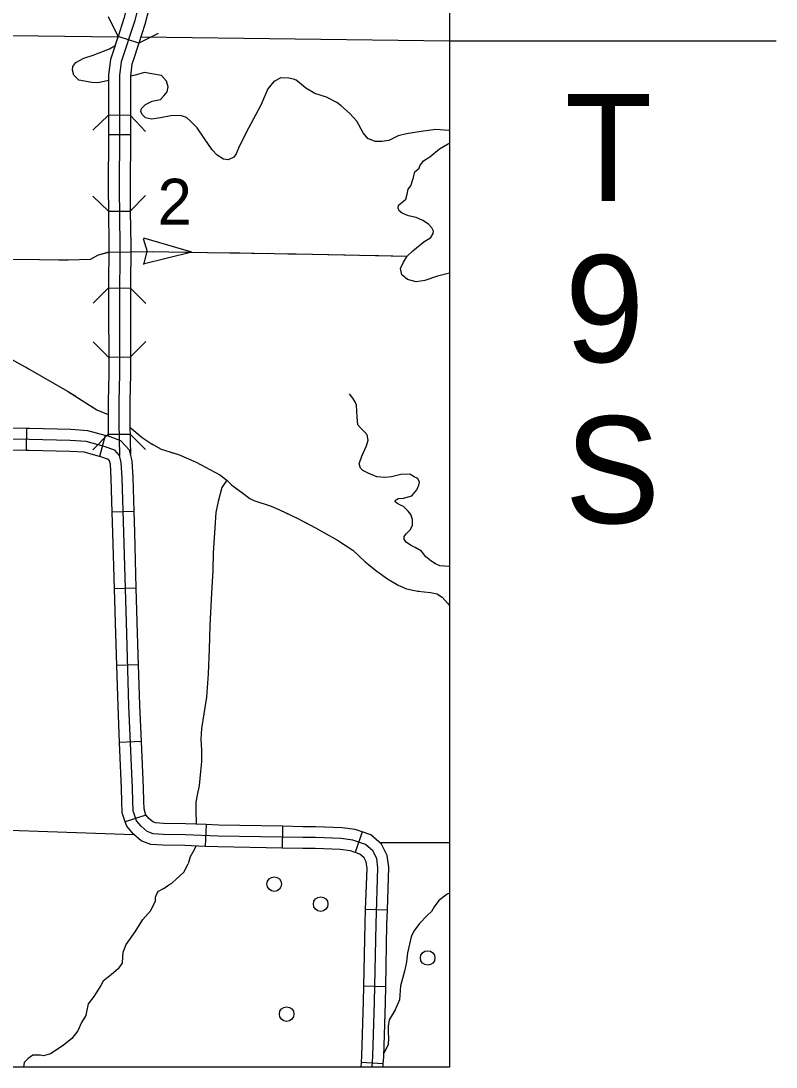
# Model space of a CAD drawing. Extents: x 1369979 to 1371646, y 379997 to 381064.
# Drawn here: x 1371105.8 to 1371166.7, y 380146.4 to 380230.7 of the extents above; entities that cross this region are included whole.
import ezdxf

# ---------------------------------------------------------------- set-up
doc = ezdxf.new("R2010")
doc.units = 0
for name, color, linetype in [('Default', 7, 'Continuous'), ('R_Border Notes', 7, 'Continuous'), ('R_No Plot', 7, 'Continuous')]:
    doc.layers.add(name, color=color, linetype=linetype)

msp = doc.modelspace()

# ---------------------------------------------------------------- linework, layer by layer
at = {"layer": 'R_Border Notes'}
for p, q in [((1371140.383, 380229.099), (1371166.702, 380229.099)), ((1371112.906, 380221.554), (1371114.664, 380221.544)), ((1371112.901, 380215.351), (1371114.659, 380215.372)), ((1371115.708, 380213.151), (1371116.006, 380212.124)), ((1371119.613, 380212.054), (1371115.753, 380213.181)), ((1371119.613, 380212.054), (1371115.707, 380211.099)), ((1371115.751, 380211.07), (1371116.007, 380212.11)), ((1371112.913, 380209.18), (1371114.671, 380209.169)), ((1371112.916, 380203.61), (1371114.674, 380203.619)), ((1371106.284, 380197.84), (1371106.263, 380196.082)), ((1371112.639, 380197.297), (1371112.184, 380195.599)), ((1371112.884, 380197.392), (1371114.642, 380197.401)), ((1371114.964, 380191.166), (1371113.207, 380191.114)), ((1371115.144, 380184.98), (1371113.387, 380184.93)), ((1371115.328, 380178.797), (1371113.571, 380178.743)), ((1371115.555, 380172.625), (1371113.799, 380172.549)), ((1371115.922, 380166.704), (1371114.249, 380166.165)), ((1371120.769, 380165.93), (1371120.7, 380164.174)), ((1371126.937, 380165.792), (1371126.903, 380164.035)), ((1371133.349, 380165.348), (1371132.793, 380163.681)), ((1371135.383, 380159.038), (1371133.626, 380159.099)), ((1371135.24, 380152.865), (1371133.482, 380152.901)), ((1371135.051, 380146.648), (1371133.296, 380146.749))]:
    msp.add_line(p, q, dxfattribs=at)
for points in [[(1371116.923, 380239.718), (1371116.682, 380237.812), (1371115.904, 380234.241), (1371114.992, 380230.643), (1371113.919, 380227.394), (1371113.785, 380226.293), (1371113.785, 380221.595), (1371113.758, 380217.219)], [(1371114.902, 380233.864), (1371114.148, 380230.889), (1371113.673, 380229.452)], [(1371116.606, 380233.432), (1371115.836, 380230.397), (1371115.339, 380228.891), (1371113.673, 380229.452)], [(1370958.152, 380231.337), (1370972.134, 380231.247), (1370973.397, 380231.239), (1371035.114, 380230.7), (1371036.414, 380230.688), (1371097.105, 380229.657), (1371098.733, 380229.604), (1371113.663, 380229.423)], [(1371113.673, 380229.452), (1371112.892, 380231.027)], [(1371113.674, 380229.453), (1371113.189, 380227.987)], [(1371115.339, 380228.891), (1371114.858, 380227.436)], [(1371116.914, 380229.672), (1371115.339, 380228.891)], [(1371115.507, 380229.4), (1371140.383, 380229.099)], [(1371112.906, 380225.881), (1371112.062, 380225.715), (1371111.559, 380225.744), (1371110.525, 380225.907), (1371110.096, 380226.336), (1371110.007, 380226.721), (1371110.022, 380227.031), (1371110.259, 380227.342), (1371110.909, 380227.697), (1371111.678, 380227.934), (1371112.978, 380228.437)], [(1371112.978, 380228.437), (1371113.433, 380228.726)], [(1371113.189, 380227.987), (1371113.057, 380227.587), (1371112.906, 380226.347), (1371112.906, 380223.111)], [(1371114.858, 380227.436), (1371114.781, 380227.201), (1371114.664, 380226.24), (1371114.664, 380223.134)], [(1371116.426, 380224.221), (1371117.088, 380224.368), (1371117.354, 380224.664), (1371117.635, 380224.99), (1371117.708, 380225.389), (1371117.575, 380225.848), (1371117.176, 380226.292), (1371116.245, 380226.454), (1371115.816, 380226.543), (1371115.048, 380226.336), (1371114.664, 380226.234)], [(1371127.429, 380226.07), (1371126.796, 380226.099), (1371126.22, 380225.818), (1371125.732, 380225.226), (1371125.185, 380223.91), (1371124.18, 380222.06), (1371123.441, 380220.566), (1371123.189, 380219.974), (1371122.997, 380219.708), (1371122.554, 380219.501), (1371122.184, 380219.545), (1371121.667, 380219.871), (1371121.253, 380220.315), (1371120.617, 380221.247), (1371120.041, 380222.075), (1371119.524, 380222.623), (1371119.198, 380222.904), (1371118.696, 380223.066), (1371117.927, 380223.052), (1371117.085, 380222.889), (1371116.375, 380222.785), (1371115.873, 380222.874)], [(1371136.236, 380221.445), (1371135.499, 380221.069), (1371134.938, 380220.966), (1371134.391, 380220.98), (1371133.8, 380221.217), (1371133.43, 380221.676), (1371132.913, 380222.623), (1371132.351, 380223.244), (1371131.656, 380223.851), (1371131.301, 380224.132), (1371130.459, 380224.546), (1371129.542, 380224.857), (1371128.818, 380225.271), (1371128.449, 380225.567), (1371128.02, 380225.907), (1371127.813, 380226.011), (1371127.429, 380226.07)], [(1371115.873, 380222.874), (1371115.61, 380223.155), (1371115.506, 380223.407), (1371115.565, 380223.643), (1371115.89, 380223.954), (1371116.363, 380224.206), (1371116.426, 380224.221)], [(1371111.63, 380221.902), (1371112.906, 380223.111)], [(1371114.663, 380223.064), (1371112.906, 380223.111), (1371112.906, 380221.598), (1371112.906, 380221.554)], [(1371114.664, 380223.134), (1371114.663, 380223.064)], [(1371114.663, 380223.064), (1371115.872, 380221.788)], [(1371114.663, 380223.064), (1371114.664, 380221.592), (1371114.664, 380221.544)], [(1371112.906, 380221.554), (1371112.879, 380217.216), (1371112.901, 380215.351)], [(1371114.664, 380221.544), (1371114.637, 380217.221), (1371114.659, 380215.372)], [(1371140.383, 380221.858), (1371140.33, 380221.874), (1371139.281, 380221.933), (1371138.098, 380221.77), (1371136.916, 380221.608), (1371136.236, 380221.445)], [(1371138.793, 380219.736), (1371139.591, 380220.38), (1371140.227, 380220.764), (1371140.383, 380220.846)], [(1371138.305, 380212.89), (1371138.867, 380213.241), (1371139.059, 380213.552), (1371139.088, 380213.744), (1371138.97, 380214.01), (1371138.689, 380214.321), (1371138.231, 380214.617), (1371137.699, 380214.854), (1371137.078, 380214.987), (1371136.576, 380215.209), (1371136.339, 380215.401), (1371136.236, 380215.608), (1371136.265, 380215.845), (1371136.664, 380216.17), (1371136.871, 380216.333), (1371136.96, 380216.733), (1371137.063, 380217.147), (1371137.256, 380217.413), (1371137.477, 380218.064), (1371137.596, 380218.538), (1371137.95, 380218.819), (1371137.995, 380219.026), (1371138.275, 380219.411), (1371138.793, 380219.736)], [(1371113.758, 380217.219), (1371113.812, 380212.627), (1371113.785, 380207.902), (1371113.798, 380202.237), (1371113.745, 380200.035), (1371113.745, 380198.317)], [(1371112.9, 380215.351), (1371111.642, 380216.579)], [(1371115.886, 380216.63), (1371114.658, 380215.372)], [(1371114.659, 380215.372), (1371114.691, 380212.63), (1371114.671, 380209.169)], [(1371096.708, 380214.755), (1371097.132, 380213.782), (1371097.472, 380213.087), (1371097.708, 380212.14), (1371098.004, 380211.814), (1371099.172, 380211.666), (1371105.055, 380211.489), (1371109.652, 380211.444), (1371111.455, 380211.503), (1371112.105, 380211.844), (1371112.859, 380212.051), (1371116.422, 380212.125), (1371119.097, 380212.066)], [(1371112.901, 380215.351), (1371112.933, 380212.625), (1371112.913, 380209.18)], [(1371139.426, 380210.127), (1371138.408, 380209.769), (1371137.699, 380209.68), (1371136.989, 380209.857), (1371136.546, 380210.242), (1371136.428, 380210.745), (1371136.664, 380211.248), (1371136.975, 380211.736), (1371137.433, 380212.165), (1371138.305, 380212.89)], [(1371108.899, 380211.452), (1371109.652, 380211.444), (1371111.455, 380211.503), (1371112.105, 380211.844), (1371112.93, 380212.07)], [(1371114.974, 380212.095), (1371116.422, 380212.125), (1371119.097, 380212.066), (1371119.614, 380212.057)], [(1371119.097, 380212.066), (1371128.034, 380211.922), (1371136.975, 380211.736)], [(1371121.16, 380212.033), (1371123.48, 380211.995)], [(1371123.48, 380211.995), (1371125.8, 380211.958)], [(1371102.713, 380211.559), (1371105.055, 380211.489), (1371107.353, 380211.467)], [(1371127.347, 380211.933), (1371128.034, 380211.922), (1371131.987, 380211.84)], [(1371133.533, 380211.808), (1371136.975, 380211.736)], [(1371140.383, 380210.364), (1371139.426, 380210.127)], [(1371111.663, 380207.944), (1371112.913, 380209.18)], [(1371112.913, 380209.18), (1371112.906, 380207.903), (1371112.918, 380202.985)], [(1371114.671, 380209.169), (1371114.664, 380207.901), (1371114.676, 380202.989)], [(1371114.671, 380209.169), (1371115.907, 380207.919)], [(1371102.01, 380205.417), (1371102.704, 380204.855), (1371103.777, 380204.13), (1371106.378, 380202.724), (1371109.601, 380200.86), (1371111.966, 380199.366), (1371112.866, 380198.967)], [(1371112.916, 380203.61), (1371111.667, 380204.847)], [(1371115.91, 380204.869), (1371114.674, 380203.619)], [(1371106.258, 380202.789), (1371106.378, 380202.724), (1371109.601, 380200.86), (1371110.261, 380200.443)], [(1371112.918, 380202.985), (1371112.92, 380202.247), (1371112.866, 380200.046), (1371112.866, 380198.308), (1371112.887, 380197.224)], [(1371114.676, 380202.989), (1371114.677, 380202.227), (1371114.624, 380200.025), (1371114.624, 380198.326), (1371114.654, 380196.818)], [(1371133.697, 380196.445), (1371133.819, 380196.897), (1371133.759, 380197.34), (1371133.523, 380197.592), (1371133.198, 380197.903), (1371133.006, 380198.139), (1371132.946, 380198.775), (1371132.902, 380199.722), (1371132.813, 380199.944), (1371132.606, 380200.299), (1371132.335, 380200.642)], [(1371111.569, 380199.616), (1371111.966, 380199.366), (1371112.866, 380198.967)], [(1371106.284, 380197.84), (1371100.097, 380197.913)], [(1371112.639, 380197.297), (1371111.235, 380197.674), (1371109.856, 380197.758), (1371106.532, 380197.837), (1371106.284, 380197.84)], [(1371113.745, 380198.317), (1371113.797, 380195.683)], [(1371114.631, 380197.955), (1371115.618, 380197.132), (1371116.343, 380196.629), (1371116.476, 380196.554)], [(1371114.631, 380197.955), (1371115.618, 380197.132), (1371116.343, 380196.629), (1371117.141, 380196.185), (1371118.545, 380195.756), (1371119.979, 380195.149), (1371121.058, 380194.557), (1371121.886, 380194.114), (1371122.447, 380193.685), (1371122.846, 380193.285), (1371123.615, 380192.708), (1371124.28, 380192.205), (1371124.616, 380192.038)], [(1371106.516, 380196.958), (1371099.919, 380197.036), (1371094.198, 380197.114), (1371087.203, 380197.271), (1371082.922, 380197.245)], [(1371134.335, 380151.641), (1371134.465, 380157.94), (1371134.621, 380162.443), (1371134.517, 380163.19), (1371134.205, 380163.815), (1371133.607, 380164.336), (1371132.593, 380164.674), (1371131.657, 380164.804), (1371129.577, 380164.882), (1371128.562, 380164.882), (1371121.749, 380165.012), (1371119.076, 380165.117), (1371117.308, 380165.143), (1371116.502, 380165.195), (1371116.008, 380165.377), (1371115.539, 380165.793), (1371115.149, 380166.236), (1371114.889, 380167.043), (1371114.863, 380167.824), (1371114.837, 380168.865), (1371114.551, 380175.51), (1371114.369, 380181.341), (1371114.135, 380189.472), (1371114.005, 380193.871), (1371113.927, 380195.11), (1371113.797, 380195.683), (1371113.407, 380196.099), (1371112.549, 380196.412), (1371111.093, 380196.802), (1371109.819, 380196.88), (1371106.516, 380196.958)], [(1371111.648, 380196.143), (1371112.884, 380197.392)], [(1371114.964, 380191.166), (1371114.883, 380193.912), (1371114.8, 380195.236), (1371114.602, 380196.11), (1371113.905, 380196.853), (1371112.814, 380197.25), (1371112.639, 380197.297)], [(1371114.642, 380197.401), (1371115.891, 380196.164)], [(1371114.654, 380196.818), (1371114.674, 380195.79)], [(1371106.263, 380196.082), (1371100.076, 380196.155)], [(1371112.184, 380195.599), (1371110.951, 380195.93), (1371109.781, 380196.002), (1371106.5, 380196.079), (1371106.263, 380196.082)], [(1371137.344, 380192.433), (1371137.747, 380192.909), (1371137.91, 380193.279), (1371137.954, 380193.531), (1371137.836, 380193.812), (1371137.526, 380193.96), (1371137.186, 380194.182), (1371136.461, 380194.137), (1371135.708, 380193.945), (1371135.19, 380193.901), (1371134.525, 380193.945), (1371133.816, 380194.256), (1371133.402, 380194.478), (1371133.21, 380194.655), (1371133.106, 380194.995), (1371133.328, 380195.632), (1371133.697, 380196.445)], [(1371113.207, 380191.114), (1371113.127, 380193.83), (1371113.054, 380194.984), (1371112.993, 380195.256), (1371112.909, 380195.345), (1371112.284, 380195.573), (1371112.184, 380195.599)], [(1371117.893, 380195.955), (1371118.545, 380195.756), (1371119.979, 380195.149), (1371121.058, 380194.557), (1371121.886, 380194.114), (1371122.07, 380193.973)], [(1371122.447, 380193.685), (1371122.033, 380193.105), (1371121.752, 380191.965), (1371121.56, 380191.077), (1371121.471, 380189.849), (1371121.338, 380187.821), (1371121.324, 380186.415), (1371121.205, 380184.575), (1371121.072, 380181.985), (1371121.028, 380180.075), (1371120.924, 380178.092), (1371120.806, 380176.209), (1371120.599, 380174.862), (1371120.407, 380173.678), (1371120.348, 380172.805), (1371120.392, 380171.917), (1371120.407, 380171.014), (1371120.318, 380170.2), (1371120.2, 380169.075)], [(1371123.252, 380192.98), (1371123.615, 380192.708), (1371124.28, 380192.205), (1371124.616, 380192.038), (1371126.02, 380191.594), (1371126.685, 380191.298), (1371127.386, 380190.962)], [(1371124.616, 380192.038), (1371126.02, 380191.594), (1371126.685, 380191.298), (1371128.104, 380190.618), (1371129.582, 380189.848), (1371131.356, 380188.842), (1371132.583, 380188.043), (1371133.588, 380187.096), (1371134.519, 380186.342), (1371135.391, 380185.735), (1371136.234, 380185.217), (1371136.929, 380184.921), (1371137.845, 380184.744), (1371138.865, 380184.64), (1371139.397, 380184.522), (1371139.781, 380184.27), (1371140.252, 380183.735)], [(1371138.463, 380187.5), (1371138.13, 380187.959), (1371137.628, 380188.255), (1371137.229, 380188.462), (1371136.904, 380188.684), (1371136.726, 380188.921), (1371136.741, 380189.142), (1371136.904, 380189.35), (1371137.214, 380189.675), (1371137.391, 380190.03), (1371137.406, 380190.504), (1371137.258, 380190.933), (1371137.066, 380191.184), (1371136.844, 380191.406), (1371136.682, 380191.569), (1371136.371, 380191.687), (1371136.135, 380191.835), (1371136.017, 380191.954), (1371136.031, 380192.087), (1371136.135, 380192.131), (1371136.253, 380192.205), (1371136.682, 380192.249)], [(1371136.682, 380192.249), (1371137.344, 380192.433)], [(1371113.387, 380184.93), (1371113.257, 380189.446), (1371113.207, 380191.114)], [(1371115.144, 380184.98), (1371115.014, 380189.498), (1371114.964, 380191.166)], [(1371128.77, 380190.271), (1371129.582, 380189.848), (1371131.356, 380188.842), (1371132.583, 380188.043), (1371132.744, 380187.891)], [(1371133.889, 380186.852), (1371134.519, 380186.342), (1371135.391, 380185.735), (1371136.234, 380185.217), (1371136.929, 380184.921), (1371137.845, 380184.744), (1371137.934, 380184.735)], [(1371140.383, 380186.714), (1371140.355, 380186.731), (1371139.986, 380186.746), (1371139.616, 380186.79), (1371139.246, 380186.953), (1371138.877, 380187.175), (1371138.463, 380187.5)], [(1371113.571, 380178.743), (1371113.491, 380181.314), (1371113.387, 380184.93)], [(1371115.328, 380178.797), (1371115.248, 380181.367), (1371115.144, 380184.98)], [(1371139.453, 380184.486), (1371139.781, 380184.27), (1371140.252, 380183.735), (1371140.383, 380183.596)], [(1371140.252, 380183.735), (1371140.383, 380183.596)], [(1371113.799, 380172.549), (1371113.673, 380175.477), (1371113.571, 380178.743)], [(1371115.555, 380172.625), (1371115.43, 380175.543), (1371115.328, 380178.797)], [(1371114.249, 380166.165), (1371114.015, 380166.89), (1371113.985, 380167.798), (1371113.959, 380168.835), (1371113.799, 380172.549)], [(1371115.922, 380166.704), (1371115.764, 380167.195), (1371115.742, 380167.849), (1371115.716, 380168.895), (1371115.555, 380172.625)], [(1371120.2, 380169.075), (1371120.052, 380168.303), (1371119.934, 380167.74), (1371119.948, 380167.133), (1371119.967, 380165.961)], [(1371120.769, 380165.93), (1371119.1, 380165.995), (1371117.343, 380166.021), (1371116.686, 380166.064), (1371116.468, 380166.144), (1371116.164, 380166.415), (1371115.93, 380166.68), (1371115.922, 380166.704)], [(1371097.955, 380165.712), (1371114.954, 380165.138)], [(1371120.7, 380164.174), (1371119.052, 380164.238), (1371117.273, 380164.264), (1371116.317, 380164.326), (1371115.548, 380164.61), (1371114.915, 380165.172), (1371114.369, 380165.792), (1371114.249, 380166.165)], [(1371126.937, 380165.792), (1371121.775, 380165.891), (1371120.769, 380165.93)], [(1371133.349, 380165.348), (1371132.794, 380165.533), (1371131.734, 380165.681), (1371129.593, 380165.761), (1371128.571, 380165.761), (1371126.937, 380165.792)], [(1371135.383, 380159.038), (1371135.503, 380162.489), (1371135.368, 380163.454), (1371134.914, 380164.364), (1371134.052, 380165.114), (1371133.349, 380165.348)], [(1371119.944, 380164.203), (1371119.815, 380163.907), (1371119.49, 380163.344), (1371119.327, 380162.767)], [(1371126.903, 380164.035), (1371121.724, 380164.134), (1371120.7, 380164.174)], [(1371132.793, 380163.681), (1371132.392, 380163.815), (1371131.58, 380163.928), (1371129.56, 380164.003), (1371128.554, 380164.003), (1371126.903, 380164.035)], [(1371134.849, 380164.494), (1371140.383, 380164.483)], [(1371133.626, 380159.099), (1371133.74, 380162.398), (1371133.667, 380162.926), (1371133.497, 380163.266), (1371133.163, 380163.557), (1371132.793, 380163.681)], [(1371114.02, 380154.811), (1371114.094, 380155.655), (1371114.316, 380156.262), (1371115.055, 380157.298), (1371115.676, 380158.275), (1371116.312, 380159.015), (1371116.696, 380159.799), (1371116.696, 380160.095), (1371116.785, 380160.347), (1371116.933, 380160.554), (1371117.332, 380160.791), (1371117.554, 380160.924), (1371117.776, 380161.072), (1371118.013, 380161.205), (1371118.353, 380161.546), (1371118.974, 380162.093), (1371119.327, 380162.767)], [(1371140.383, 380160.417), (1371140.195, 380160.317), (1371139.529, 380159.814), (1371139.145, 380159.295), (1371138.923, 380158.925), (1371138.597, 380158.614), (1371137.961, 380157.963)], [(1371133.482, 380152.901), (1371133.587, 380157.965), (1371133.626, 380159.099)], [(1371135.24, 380152.865), (1371135.344, 380157.916), (1371135.383, 380159.038)], [(1371137.961, 380157.963), (1371137.506, 380157.35), (1371137.284, 380156.88), (1371136.988, 380155.602), (1371136.914, 380154.877), (1371136.751, 380154.107), (1371136.426, 380152.937), (1371136.366, 380151.812)], [(1371114.02, 380154.811), (1371113.695, 380154.303), (1371113.147, 380153.845), (1371112.467, 380153.312), (1371112.275, 380152.957), (1371111.713, 380152.083), (1371111.255, 380151.476), (1371111.122, 380150.84), (1371111.077, 380150.544), (1371110.722, 380149.982), (1371110.427, 380149.315), (1371109.939, 380148.694), (1371109.258, 380148.131), (1371108.238, 380147.465)], [(1371133.296, 380146.749), (1371133.327, 380147.299), (1371133.457, 380151.663), (1371133.482, 380152.901)], [(1371135.051, 380146.648), (1371135.084, 380147.222), (1371135.214, 380151.619), (1371135.24, 380152.865)], [(1371134.156, 380146.391), (1371134.205, 380147.26), (1371134.335, 380151.641)], [(1371136.366, 380151.812), (1371136.011, 380151.009), (1371135.523, 380150.209), (1371135.434, 380149.691), (1371135.434, 380149.188), (1371135.479, 380148.758), (1371135.449, 380148.181), (1371135.092, 380147.505)], [(1371108.238, 380147.465), (1371107.664, 380147.31), (1371107.413, 380147.339), (1371106.792, 380147.339), (1371106.437, 380147.073), (1371106.111, 380146.762), (1371106.052, 380146.392), (1371106.052, 380146.391)], [(1371133.275, 380146.391), (1371133.296, 380146.749)], [(1371135.036, 380146.391), (1371135.051, 380146.648)]]:
    msp.add_lwpolyline(points, dxfattribs=at)
for centre in [(1371126.258, 380161.133), (1371130.002, 380159.527), (1371138.626, 380155.184), (1371127.261, 380150.661)]:
    msp.add_circle(centre, 0.586, dxfattribs=at)
at = {"layer": 'R_No Plot'}
msp.add_lwpolyline([(1370544.495, 380586.867), (1371140.383, 380586.867), (1371140.383, 380146.391), (1370544.495, 380146.391)], close=True, dxfattribs=at)

# ---------------------------------------------------------------- texts
at = {"layer": 'Default'}
for s, p in [('T', (1371149.675, 380216.187)), ('9', (1371149.675, 380203.203)), ('S', (1371149.675, 380190.22))]:
    msp.add_text(s, height=8.618, dxfattribs=at).set_placement(p)
at = {"layer": 'R_Border Notes'}
msp.add_text('2', height=3.712, dxfattribs=at).set_placement((1371116.859, 380214.263))

doc.saveas('drawing.dxf')
